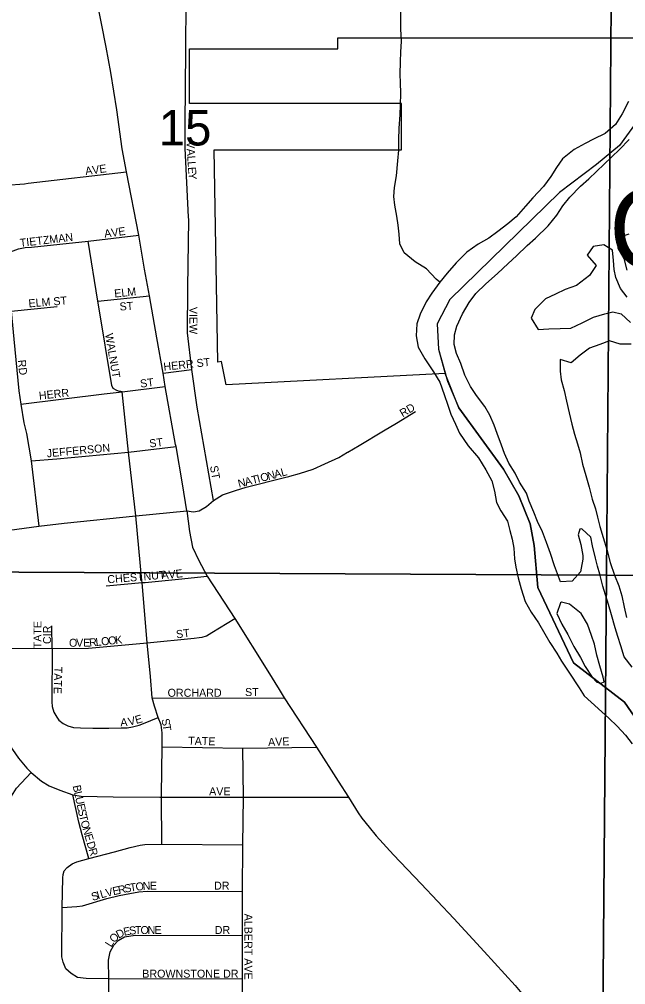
# Model space of a CAD drawing. Extents: x -209 to 4852, y 0 to 905.
# Drawn here: x 352.95 to 367.31, y 288.93 to 311.79 of the extents above; entities that cross this region are included whole.
import ezdxf

# ---------------------------------------------------------------- set-up
doc = ezdxf.new("R2010")
doc.units = 0
for name, color, linetype in [('GM_X_Airport_Location_Class_2', 7, 'Continuous'), ('GM_X_Airport_Location_Class_3', 7, 'Continuous'), ('GM_X_Corporation', 7, 'Continuous'), ('GM_X_Corporation_Text', 7, 'Continuous'), ('GM_X_County_Road', 7, 'Continuous'), ('GM_X_County_Subdivision_Text', 7, 'Continuous'), ('GM_X_Major_Lake', 7, 'Continuous'), ('GM_X_Minor_Lake_Text', 7, 'Continuous'), ('GM_X_Minor_River', 7, 'Continuous'), ('GM_X_Township_Road_Text', 7, 'Continuous'), ('GM_X_US_Location', 7, 'Continuous')]:
    doc.layers.add(name, color=color, linetype=linetype)

msp = doc.modelspace()

# ---------------------------------------------------------------- linework, layer by layer
at = {"layer": 'GM_X_Airport_Location_Class_2'}
for points in [[(356.957, 307.103), (356.877, 308.735), (356.874, 309.304), (356.892, 311.057), (356.899, 312.224)], [(347.776, 307.813), (348.314, 308.054), (348.433, 308.096), (348.591, 308.137), (348.994, 308.122), (349.928, 308.032), (351.012, 307.932), (351.628, 307.868), (351.954, 307.847), (352.639, 307.862), (353.076, 307.896), (353.163, 307.906)], [(353.163, 307.906), (355.49, 308.176)], [(357.548, 300.4), (357.158, 302.602), (357.037, 303.497), (356.93, 304.365), (356.942, 305.427), (356.96, 307.045), (356.957, 307.103)], [(347.75, 306.802), (347.896, 306.732), (348.101, 306.647), (348.259, 306.617), (348.708, 306.606), (350.62, 306.614), (351.781, 306.621), (351.979, 306.618), (352.18, 306.579), (352.325, 306.51), (352.433, 306.422), (352.539, 306.297), (352.588, 306.207), (352.615, 306.078), (352.678, 305.418), (352.754, 304.878), (352.819, 304.216), (352.942, 302.996), (352.989, 302.678), (353.053, 302.234), (353.116, 301.985), (353.231, 301.334), (353.409, 299.792)], [(352.588, 306.207), (352.739, 306.283), (352.932, 306.352), (353.087, 306.383), (353.24, 306.396), (354.579, 306.534), (355.779, 306.681)], [(354.83, 304.981), (354.808, 305.117), (354.579, 306.534)], [(354.808, 305.117), (356.036, 305.243)], [(352.754, 304.878), (353.844, 304.987)], [(355.35, 302.973), (355.324, 302.978), (355.255, 303.004), (355.169, 303.045), (355.14, 303.115), (354.83, 304.981)], [(356.355, 303.408), (357.037, 303.497)], [(352.989, 302.678), (354.957, 302.919), (355.386, 302.967), (356.403, 303.096)], [(355.851, 298.504), (355.708, 300.032), (355.533, 301.541), (355.386, 302.967), (355.35, 302.973)], [(360.731, 301.541), (360.996, 301.695), (361.577, 302.048), (361.88, 302.225), (362.335, 302.503)], [(353.838, 301.38), (353.839, 301.38), (355.533, 301.541), (356.661, 301.674)], [(359.352, 300.973), (359.582, 301.038), (359.91, 301.139), (360.188, 301.266), (360.516, 301.417), (360.724, 301.537), (360.731, 301.541)], [(353.231, 301.334), (353.838, 301.38)], [(356.916, 300.15), (357.078, 300.132), (357.211, 300.154), (357.379, 300.256), (357.548, 300.4), (357.763, 300.534), (358.066, 300.635), (358.319, 300.71), (359.228, 300.937), (359.334, 300.968), (359.352, 300.973)], [(352.493, 299.666), (352.48, 296.901), (352.476, 295.393), (352.54, 295.044), (352.634, 294.779), (352.785, 294.499), (352.932, 294.3), (353.127, 294.058), (353.23, 293.955), (353.477, 293.756), (353.657, 293.644), (353.911, 293.543), (354.217, 293.427), (354.415, 293.395), (355.174, 293.384), (356.277, 293.376)], [(356.319, 293.438), (356.335, 294.562), (356.335, 294.899), (356.306, 295.083), (356.24, 295.256), (356.149, 295.525), (356.097, 295.723), (356.053, 296.227), (355.974, 297.024), (355.856, 298.452), (355.851, 298.504)], [(355.926, 298.459), (356.717, 298.536), (357.4, 298.608)], [(355.003, 298.379), (355.856, 298.452), (355.926, 298.459)], [(351.769, 296.894), (352.48, 296.901), (353.728, 296.889), (354.589, 296.9), (355.974, 297.024), (357.087, 297.136), (357.207, 297.15), (357.276, 297.159), (357.381, 297.194), (357.506, 297.271), (358.052, 297.601)], [(353.728, 296.889), (353.723, 297.433)], [(353.728, 296.889), (353.716, 295.633), (353.727, 295.521), (353.768, 295.382), (353.841, 295.266), (353.889, 295.199), (353.992, 295.119), (354.1, 295.062), (354.234, 295.025), (354.399, 295.018), (354.69, 295.006), (355.069, 295.005), (355.361, 295.011), (355.504, 295.014), (355.632, 295.04), (355.784, 295.074), (355.892, 295.117), (356.24, 295.256)], [(356.097, 295.723), (357.618, 295.717), (359.22, 295.726)], [(356.335, 294.562), (358.239, 294.536), (359.989, 294.559)], [(358.23, 287.94), (358.233, 289.064), (358.236, 290.097), (358.238, 291.144), (358.241, 292.246), (358.261, 293.373), (358.239, 294.536)], [(352.76, 288.051), (352.746, 289.537), (352.767, 291.262), (352.76, 291.939), (352.711, 292.31), (352.665, 292.564), (352.651, 292.804), (352.654, 293.019), (352.728, 293.337), (352.884, 293.587), (353.23, 293.955)], [(354.439, 292.483), (354.357, 292.784), (354.217, 293.427)], [(356.277, 293.376), (356.319, 293.375), (358.261, 293.373), (360.741, 293.376)], [(356.328, 292.258), (356.319, 293.375), (356.319, 293.438)], [(354.593, 291.921), (354.439, 292.483)], [(358.233, 289.064), (355.071, 289.073), (354.532, 289.077), (354.326, 289.106), (354.174, 289.2), (354.055, 289.311), (353.989, 289.468), (353.956, 289.591), (353.965, 290.763), (353.98, 291.462), (353.986, 291.546), (354.015, 291.626), (354.08, 291.712), (354.202, 291.794), (354.309, 291.846), (354.593, 291.921), (355.2, 292.082), (355.577, 292.182), (355.815, 292.237), (355.922, 292.251), (356.328, 292.258), (358.241, 292.246)], [(353.965, 290.763), (354.313, 290.785), (354.443, 290.803), (355.026, 290.974), (355.314, 291.047), (355.563, 291.096), (355.777, 291.135), (355.977, 291.15), (358.238, 291.144)], [(354.953, 287.893), (355.062, 288.214), (355.071, 289.073), (355.062, 289.513), (355.103, 289.71), (355.186, 289.866), (355.293, 289.981), (355.441, 290.064), (355.695, 290.105), (358.236, 290.097)]]:
    msp.add_lwpolyline(points, dxfattribs=at)
at = {"layer": 'GM_X_Corporation'}
for points in [[(352.545, 299.673), (353.409, 299.792), (354.009, 299.86), (355.708, 300.032), (356.916, 300.15)], [(356.916, 300.15), (356.978, 299.659), (357.047, 299.29), (357.202, 298.977), (357.4, 298.608), (358.052, 297.601), (358.834, 296.358), (359.101, 295.92)], [(359.101, 295.92), (359.22, 295.726), (359.989, 294.559), (360.498, 293.749), (360.741, 293.376), (360.976, 293.005), (361.061, 292.879), (361.234, 292.661), (361.398, 292.456), (361.814, 292.009), (362.465, 291.319), (363.235, 290.501), (363.961, 289.719), (364.692, 288.915), (364.928, 288.634), (365.294, 288.254), (365.884, 287.631), (366.349, 287.246), (366.697, 287.014), (367.127, 286.793), (368.57, 286.095)]]:
    msp.add_lwpolyline(points, dxfattribs=at)
at = {"layer": 'GM_X_County_Road'}
msp.add_lwpolyline([(362.906, 305.565), (362.824, 305.635), (362.593, 305.883), (362.322, 306.049), (362.059, 306.259), (361.964, 306.474), (361.946, 306.703), (361.92, 306.916), (361.886, 307.13), (361.838, 307.389), (361.819, 307.595), (361.831, 307.808), (361.883, 308.081), (361.913, 308.438), (361.933, 308.689), (361.938, 308.932), (361.944, 309.213), (361.965, 309.525), (361.977, 309.753), (361.983, 310.042), (361.973, 310.285), (361.969, 310.491), (361.975, 310.78), (361.987, 311.016), (362, 311.266), (361.983, 311.563), (361.98, 311.761), (361.985, 312.043)], dxfattribs=at)
at = {"layer": 'GM_X_County_Subdivision_Text'}
for points in [[(356.651, 301.725), (356.403, 303.096), (356.355, 303.408), (356.209, 304.246), (356.036, 305.243), (355.916, 305.875), (355.779, 306.681), (355.49, 308.176), (355.387, 308.72), (355.256, 309.648), (355.119, 310.532), (355.004, 311.126), (354.774, 312.298), (354.67, 312.927), (354.344, 314.805), (354.199, 315.683), (353.982, 316.791), (353.791, 317.848)], [(356.916, 300.15), (356.814, 300.791), (356.661, 301.674), (356.651, 301.725)]]:
    msp.add_lwpolyline(points, dxfattribs=at)
at = {"layer": 'GM_X_Major_Lake'}
for points in [[(367.373, 309.845), (367.223, 309.551), (367.065, 309.296), (366.825, 309.087), (366.548, 308.948), (366.348, 308.846), (366.086, 308.706), (365.815, 308.483), (365.673, 308.28), (365.532, 308.07), (365.359, 307.83), (365.11, 307.561), (364.939, 307.367), (364.713, 307.112), (364.519, 306.949), (364.279, 306.763), (364.07, 306.608), (363.816, 306.468), (363.545, 306.276), (363.296, 306.022), (363.078, 305.775), (362.906, 305.565), (362.718, 305.303), (362.584, 305.1), (362.441, 304.806), (362.361, 304.579), (362.347, 304.291), (362.395, 304.023), (362.55, 303.754), (362.757, 303.446), (362.904, 303.199), (363.013, 302.908), (363.099, 302.655), (363.171, 302.441), (363.28, 302.203), (363.375, 301.988), (363.582, 301.687), (363.82, 301.409), (363.998, 301.124), (364.137, 300.862), (364.201, 300.618), (364.249, 300.35), (364.351, 300.151), (364.506, 299.904), (364.563, 299.69), (364.62, 299.483), (364.661, 299.27), (364.679, 299.018), (364.705, 298.82), (364.761, 298.568), (364.832, 298.308), (364.925, 298.009), (365.073, 297.755), (365.243, 297.501), (365.39, 297.239), (365.515, 297.031), (365.678, 296.785), (365.788, 296.592), (365.966, 296.33)], [(365.765, 298.472), (365.62, 298.848), (365.527, 299.139), (365.433, 299.399), (365.339, 299.652), (365.222, 299.898), (365.135, 300.12), (365.026, 300.381), (364.962, 300.572), (364.792, 300.834), (364.689, 301.042), (364.542, 301.28), (364.44, 301.511), (364.368, 301.71), (364.266, 301.986), (364.194, 302.177), (364.092, 302.415), (363.974, 302.623), (363.774, 302.886), (363.634, 303.094), (363.502, 303.363), (363.401, 303.638), (363.299, 303.876), (363.25, 304.09), (363.254, 304.318), (363.312, 304.523), (363.447, 304.817), (363.605, 305.08), (363.762, 305.297), (363.995, 305.529), (364.274, 305.767), (364.523, 306.005), (364.725, 306.192), (364.973, 306.43), (365.175, 306.609), (365.47, 306.9), (365.681, 307.154), (365.823, 307.372), (365.987, 307.574), (366.236, 307.836), (366.437, 308.015), (367.16, 308.708), (367.393, 308.939)], [(367.379, 306.703), (367.103, 306.609), (367.121, 306.373), (367.268, 306.127), (367.339, 305.851)], [(367.341, 305.212), (367.185, 305.413), (367.076, 305.674), (367.034, 305.865), (367.016, 306.078), (366.998, 306.322), (366.787, 306.448), (366.535, 306.407), (366.393, 306.205), (366.609, 305.957), (366.452, 305.724), (366.143, 305.487), (365.874, 305.393), (365.643, 305.284), (365.413, 305.174), (365.156, 304.92), (365.068, 304.709), (365.238, 304.447), (365.49, 304.457), (365.756, 304.467), (366.008, 304.478), (366.277, 304.602), (366.547, 304.733), (366.815, 304.819), (367.006, 304.861), (367.203, 304.812), (367.42, 304.61)], [(367.44, 304.1), (367.174, 304.097), (366.924, 304.178), (366.694, 304.091), (366.448, 304.005), (366.231, 303.834), (366.014, 303.656), (365.757, 303.737), (365.759, 303.455), (365.778, 303.25), (365.849, 302.997), (365.905, 302.745), (365.968, 302.47), (366.031, 302.202), (366.095, 301.965), (366.166, 301.736), (366.23, 301.521), (366.286, 301.254), (366.364, 300.986), (366.443, 300.711), (366.513, 300.428), (366.592, 300.198), (366.642, 299.999), (366.698, 299.778), (366.777, 299.517), (366.862, 299.234), (366.94, 298.928), (367.041, 298.63), (367.15, 298.377), (367.221, 298.139), (367.269, 297.872), (367.325, 297.628)], [(367.462, 296.453), (367.276, 296.693), (367.197, 296.953), (367.126, 297.175), (367.061, 297.382), (366.976, 297.688), (366.905, 297.932), (366.769, 298.369), (366.698, 298.652), (366.641, 298.843), (366.592, 299.034), (366.521, 299.325), (366.48, 299.531), (366.27, 299.725), (366.225, 299.718), (366.184, 299.582), (366.248, 299.353), (366.296, 299.093), (366.294, 299.009), (366.252, 298.797), (366.235, 298.706), (366.04, 298.49), (365.765, 298.472)], [(365.786, 297.992), (365.763, 297.97), (365.681, 297.72), (365.798, 297.467), (365.938, 297.221), (366.077, 296.937), (366.24, 296.682), (366.349, 296.467), (366.512, 296.213)], [(366.779, 296.215), (366.7, 296.483), (366.622, 296.736), (366.566, 296.996), (366.501, 297.202), (366.408, 297.47), (366.253, 297.725), (365.975, 297.943), (365.786, 297.992)], [(365.966, 296.33), (366.205, 295.965), (366.323, 295.774), (366.906, 295.24), (367.108, 295.054), (367.302, 294.838), (367.458, 294.638)], [(366.512, 296.213), (366.626, 296.096), (366.729, 296.072), (366.798, 296.106), (366.779, 296.215)]]:
    msp.add_lwpolyline(points, dxfattribs=at)
at = {"layer": 'GM_X_Minor_Lake_Text'}
msp.add_lwpolyline([(367.553, 309.346), (367.161, 308.803), (366.618, 308.35), (365.743, 307.686), (363.147, 305.152), (362.845, 304.579), (362.876, 303.975), (363.087, 303.221), (363.359, 302.588), (364.415, 301.139), (364.778, 300.506), (365.049, 299.842), (365.14, 299.329), (365.231, 298.334), (366.076, 296.554), (367.283, 295.619), (368.159, 294.351)], dxfattribs=at)
at = {"layer": 'GM_X_Minor_River'}
for points in [[(346.887, 319.016), (367.019, 318.854), (366.855, 298.625), (346.745, 298.733)], [(367.019, 318.854), (386.955, 318.757), (386.92, 298.555), (366.855, 298.625)], [(346.745, 298.733), (366.855, 298.625), (366.685, 278.54), (346.598, 278.641)], [(366.855, 298.625), (386.92, 298.555), (386.82, 278.559), (366.685, 278.54)]]:
    msp.add_lwpolyline(points, close=True, dxfattribs=at)
at = {"layer": 'GM_X_US_Location'}
msp.add_lwpolyline([(356.979, 311.088), (360.49, 311.087), (360.49, 311.352), (368.015, 311.351), (367.855, 310.07), (367.553, 309.346), (367.161, 308.803), (366.618, 308.35), (365.743, 307.686), (363.147, 305.152), (362.845, 304.579), (362.876, 303.975), (363.036, 303.403), (357.846, 303.132), (357.738, 303.689), (357.652, 303.674), (357.564, 308.696), (361.999, 308.696), (361.998, 309.797), (356.981, 309.798)], close=True, dxfattribs=at)
msp.add_lwpolyline([(356.979, 311.088), (360.49, 311.087), (360.49, 311.352), (368.015, 311.351), (367.855, 310.07), (367.553, 309.346), (367.161, 308.803), (366.618, 308.35), (365.743, 307.686), (363.147, 305.152), (362.845, 304.579), (362.876, 303.975), (363.036, 303.403), (357.846, 303.132), (357.738, 303.689), (357.652, 303.674), (357.564, 308.696), (361.999, 308.696), (361.998, 309.797), (356.981, 309.798)], close=True, dxfattribs=at)
msp.add_lwpolyline([(368.159, 294.351), (367.283, 295.619), (366.076, 296.554), (365.231, 298.334), (365.14, 299.329), (365.049, 299.842), (364.778, 300.506), (364.415, 301.139), (363.359, 302.588), (363.036, 303.403), (357.846, 303.132), (357.738, 303.689), (357.652, 303.674), (357.564, 308.696), (361.999, 308.696), (361.998, 309.797), (356.981, 309.798), (356.979, 311.088), (360.49, 311.087), (360.49, 311.352), (368.015, 311.351)], dxfattribs=at)

# ---------------------------------------------------------------- texts
at = {"layer": 'GM_X_Airport_Location_Class_3'}
for s, height, rotation, p in [('V', 0.189, 270.6776, (356.913, 308.897)), ('A', 0.189, 273.2749, (356.915, 308.721)), ('L', 0.189, 273.8053, (356.925, 308.553)), ('AVE', 0.1894, 7.8556, (354.522, 308.1)), ('L', 0.189, 273.8053, (356.934, 308.42)), ('E', 0.189, 273.818, (356.943, 308.287)), ('Y', 0.189, 273.8294, (356.951, 308.154)), ('TIETZMAN', 0.1894, 6.4273, (352.972, 306.4)), ('AVE', 0.1894, 7.8556, (354.972, 306.617)), ('ELM', 0.1894, 5.9023, (355.207, 305.2)), ('ELM ST', 0.1894, 4.6643, (353.174, 304.967)), ('ST', 0.1894, 3.5738, (355.329, 304.892)), ('VIEW', 0.1894, 270, (356.979, 304.981)), ('WALNUT', 0.1894, 279.6214, (354.979, 304.337)), ('HERR ST', 0.1894, 6.1156, (356.373, 303.467)), ('RD', 0.1894, 276.018, (352.913, 303.718)), ('ST', 0.1894, 7.1217, (355.823, 303.067)), ('HERR', 0.1894, 6.1729, (353.423, 302.783)), ('RD', 0.1894, 30.4678, (362.026, 302.362)), ('JEFFERSON', 0.1894, 5.3324, (353.607, 301.417)), ('ST', 0.1894, 7.1351, (356.04, 301.65)), ('ST', 0.1894, 280.6122, (357.462, 301.205)), ('T', 0.189, 14.4669, (358.474, 300.783)), ('I', 0.189, 14.4667, (358.604, 300.816)), ('O', 0.189, 14.471, (358.684, 300.837)), ('N', 0.189, 14.471, (358.846, 300.878)), ('A', 0.189, 14.471, (359.007, 300.92)), ('L', 0.189, 14.9764, (359.17, 300.962)), ('N', 0.189, 14.471, (358.152, 300.699)), ('A', 0.189, 14.471, (358.313, 300.741)), ('CHESTNUT', 0.1894, 4.7011, (355.042, 298.434)), ('A', 0.189, 5.143, (356.324, 298.534)), ('V', 0.189, 5.143, (356.49, 298.549)), ('E', 0.189, 6.7845, (356.662, 298.564)), ('TATE', 0.1894, 90, (353.475, 296.898)), ('CIR', 0.1894, 90, (353.701, 296.998)), ('ST', 0.1894, 7.1351, (356.673, 297.133)), ('O', 0.189, 0.0656, (354.127, 296.934)), ('V', 0.189, 0.0604, (354.294, 296.934)), ('E', 0.189, 1.2378, (354.465, 296.934)), ('R', 0.189, 4.9111, (354.611, 296.938)), ('L', 0.189, 5.7079, (354.764, 296.951)), ('O', 0.189, 5.7149, (354.896, 296.964)), ('O', 0.189, 5.6932, (355.062, 296.981)), ('K', 0.189, 5.7091, (355.228, 296.997)), ('TATE', 0.1894, 268.3643, (353.78, 296.464)), ('ST', 0.1894, 0, (358.294, 295.767)), ('ORCHARD', 0.1894, 0, (356.461, 295.75)), ('V', 0.189, 13.7832, (355.551, 295.065)), ('E', 0.189, 14.9126, (355.717, 295.106)), ('A', 0.189, 3.0174, (355.347, 295.05)), ('S', 0.189, 284.0495, (356.311, 295.209)), ('T', 0.189, 277.6741, (356.342, 295.086)), ('TATE', 0.1894, 358.3643, (356.945, 294.617)), ('AVE', 0.1894, 1.9739, (358.843, 294.584)), ('B', 0.189, 282.1864, (354.212, 293.639)), ('L', 0.189, 282.2144, (354.244, 293.492)), ('AVE', 0.1894, 0, (357.444, 293.417)), ('U', 0.189, 282.1803, (354.272, 293.362)), ('E', 0.189, 282.2144, (354.307, 293.199)), ('S', 0.189, 282.194, (354.335, 293.069)), ('T', 0.189, 282.7703, (354.364, 292.936)), ('O', 0.189, 285.5076, (354.396, 292.797)), ('N', 0.189, 286.3907, (354.441, 292.633)), ('E', 0.189, 286.3903, (354.488, 292.473)), ('D', 0.189, 286.3957, (354.54, 292.297)), ('R', 0.189, 286.3717, (354.587, 292.137)), ('L', 0.189, 15.8591, (354.891, 290.977)), ('V', 0.189, 13.0978, (355.017, 291.013)), ('E', 0.189, 12.1673, (355.178, 291.051)), ('R', 0.189, 12.1926, (355.309, 291.079)), ('S', 0.189, 11.3849, (355.454, 291.11)), ('T', 0.189, 9.0266, (355.583, 291.136)), ('O', 0.189, 6.4174, (355.713, 291.157)), ('N', 0.189, 2.5797, (355.875, 291.175)), ('E', 0.189, 0.4098, (356.039, 291.183)), ('DR', 0.1894, 0, (357.561, 291.184)), ('S', 0.189, 16.6208, (354.684, 290.916)), ('I', 0.189, 16.6239, (354.811, 290.954)), ('ALBERT AVE', 0.1894, 270, (358.28, 290.615)), ('D', 0.189, 27.3666, (355.298, 290.021)), ('E', 0.189, 10.4099, (355.432, 290.092)), ('S', 0.189, 6.0777, (355.559, 290.116)), ('T', 0.189, 1.3386, (355.688, 290.13)), ('O', 0.189, 0.2623, (355.82, 290.133)), ('N', 0.189, 0, (355.987, 290.134)), ('E', 0.189, 0, (356.153, 290.134)), ('DR', 0.1894, 0, (357.577, 290.134)), ('O', 0.189, 44.1809, (355.19, 289.913)), ('L', 0.189, 57.621, (355.126, 289.809)), ('BROWNSTONE DR', 0.18939, 0, (355.861, 289.1))]:
    msp.add_text(s, height=height, rotation=rotation, dxfattribs=at).set_placement(p)
at = {"layer": 'GM_X_Corporation_Text'}
msp.add_text('CLAYTON', height=1.8939, rotation=0, dxfattribs=at).set_placement((366.914, 305.888))
at = {"layer": 'GM_X_Township_Road_Text'}
msp.add_text('15', height=0.8371, rotation=0, dxfattribs=at).set_placement((356.252, 308.801))

doc.saveas('drawing.dxf')
